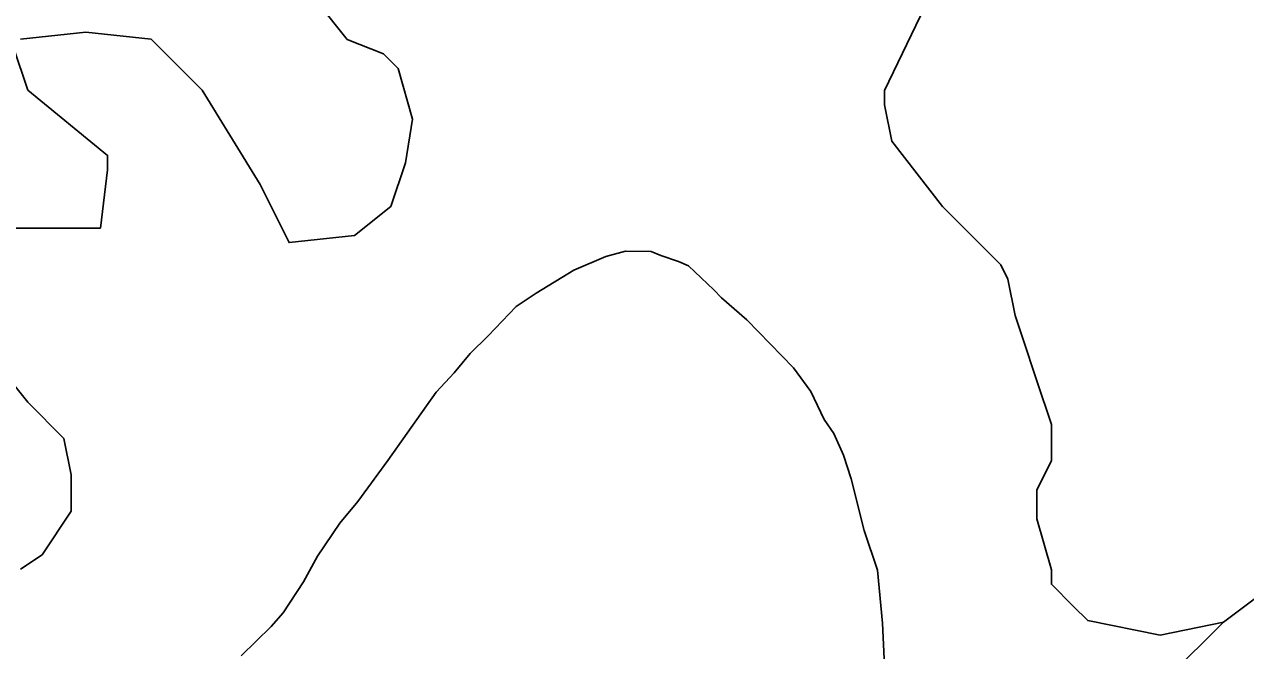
# Model space of a CAD drawing. Extents: x 3245246 to 3283090, y 806824 to 832173.
# Drawn here: x 3270682 to 3271353, y 828162 to 828506 of the extents above; entities that cross this region are included whole.
import ezdxf

# ---------------------------------------------------------------- set-up
doc = ezdxf.new("R2010")
doc.units = 0
doc.layers.add('V-SITE-VEGE', color=7, linetype='Continuous')
doc.layers.add('V-TOPO-SHOR', color=7, linetype='Continuous')

msp = doc.modelspace()

# ---------------------------------------------------------------- linework, layer by layer
at = {"layer": 'V-SITE-VEGE'}
for p, q in [((3270983.85, 828371.16), (3271001.31, 828378.52)), ((3271001.31, 828378.52), (3271012.2, 828381.62)), ((3271012.2, 828381.62), (3271026.3, 828381.42)), ((3271026.3, 828381.42), (3271031.7, 828379.18)), ((3271031.7, 828379.18), (3271041.41, 828375.79)), ((3271041.41, 828375.79), (3271046.81, 828373.54)), ((3270963.06, 828358.44), (3270983.85, 828371.16)), ((3271046.81, 828373.54), (3271060.73, 828360.33)), ((3270952.11, 828351), (3270963.06, 828358.44)), ((3271060.73, 828360.33), (3271065, 828355.93)), ((3271065, 828355.93), (3271078.94, 828343.8)), ((3270936.69, 828334.94), (3270952.11, 828351)), ((3271078.94, 828343.8), (3271104.61, 828317.41)), ((3270926.8, 828325.31), (3270936.69, 828334.94)), ((3270917.97, 828314.58), (3270926.8, 828325.31)), ((3271104.61, 828317.41), (3271114.19, 828304.25)), ((3270908.06, 828303.87), (3270917.97, 828314.58)), ((3270881.49, 828266.27), (3270908.06, 828303.87)), ((3271114.19, 828304.25), (3271121.57, 828288.96)), ((3271121.57, 828288.96), (3271126.89, 828281.29)), ((3271126.89, 828281.29), (3271132.15, 828269.29)), ((3271132.15, 828269.29), (3271136.3, 828256.21)), ((3270864.9, 828243.72), (3270881.49, 828266.27)), ((3271136.3, 828256.21), (3271143.5, 828227.9)), ((3270854.97, 828231.93), (3270864.9, 828243.72)), ((3270842.79, 828213.65), (3270854.97, 828231.93)), ((3271143.5, 828227.9), (3271150.79, 828206.1)), ((3270835, 828199.66), (3270842.79, 828213.65)), ((3271150.79, 828206.1), (3271153.64, 828176.77)), ((3270823.91, 828182.45), (3270835, 828199.66)), ((3270817.29, 828174.95), (3270823.91, 828182.45)), ((3270800.8, 828158.91), (3270817.29, 828174.95)), ((3271153.64, 828176.77), (3271154.45, 828157.23))]:
    msp.add_line(p, q, dxfattribs=at)
at = {"layer": 'V-TOPO-SHOR'}
for points in [[(3270873.71, 828586.21), (3270871.18, 828577.94), (3270839.21, 828545.99), (3270843.19, 828518.03), (3270859.16, 828498.05), (3270879.13, 828490.05), (3270887.12, 828482.06), (3270895.1, 828454.09), (3270891.09, 828430.12), (3270883.09, 828406.16), (3270863.11, 828390.19), (3270827.16, 828386.21), (3270811.19, 828418.17), (3270779.26, 828470.12), (3270751.31, 828498.1), (3270715.35, 828502.11), (3270679.4, 828498.13)], [(3271176.89, 828515.96), (3271154.76, 828469.96), (3271154.76, 828461.97), (3271158.74, 828441.99), (3271186.69, 828406.03), (3271206.66, 828386.04), (3271218.63, 828374.05), (3271222.63, 828366.06), (3271226.61, 828346.09), (3271230.6, 828334.1), (3271238.58, 828310.13), (3271246.56, 828286.16), (3271246.55, 828266.18), (3271238.55, 828250.21), (3271238.55, 828234.23), (3271246.52, 828206.26), (3271246.52, 828198.27), (3271258.5, 828186.29), (3271266.49, 828178.29), (3271306.43, 828170.29), (3271341.16, 828177.45)], [(3270675.4, 828494.13), (3270683.38, 828470.16), (3270727.31, 828434.19), (3270727.31, 828426.2), (3270723.3, 828394.24), (3270699.33, 828394.25), (3270675.36, 828394.27)], [(3270667.34, 828318.37), (3270683.31, 828298.39), (3270703.27, 828278.41), (3270707.26, 828258.43), (3270707.25, 828238.46), (3270691.26, 828214.5), (3270679.27, 828206.51)], [(3271140.23, 827561.4), (3271243.94, 827581.95), (3271280.4, 827600.18), (3271292.55, 827648.79), (3271304.7, 827679.17), (3271322.93, 827727.79), (3271322.93, 827764.24), (3271316.86, 827794.63), (3271316.86, 827806.78), (3271274.32, 827849.32), (3271243.94, 827879.7), (3271243.94, 827946.54), (3271256.09, 827976.92), (3271268.25, 828007.31), (3271286.47, 828061.99), (3271304.7, 828122.76), (3271310.78, 828147.07), (3271341.16, 828177.45), (3271389.78, 828213.91), (3271438.39, 828280.75), (3271535.61, 828274.67), (3271551.91, 828279.56)]]:
    msp.add_lwpolyline(points, dxfattribs=at)

doc.saveas('drawing.dxf')
